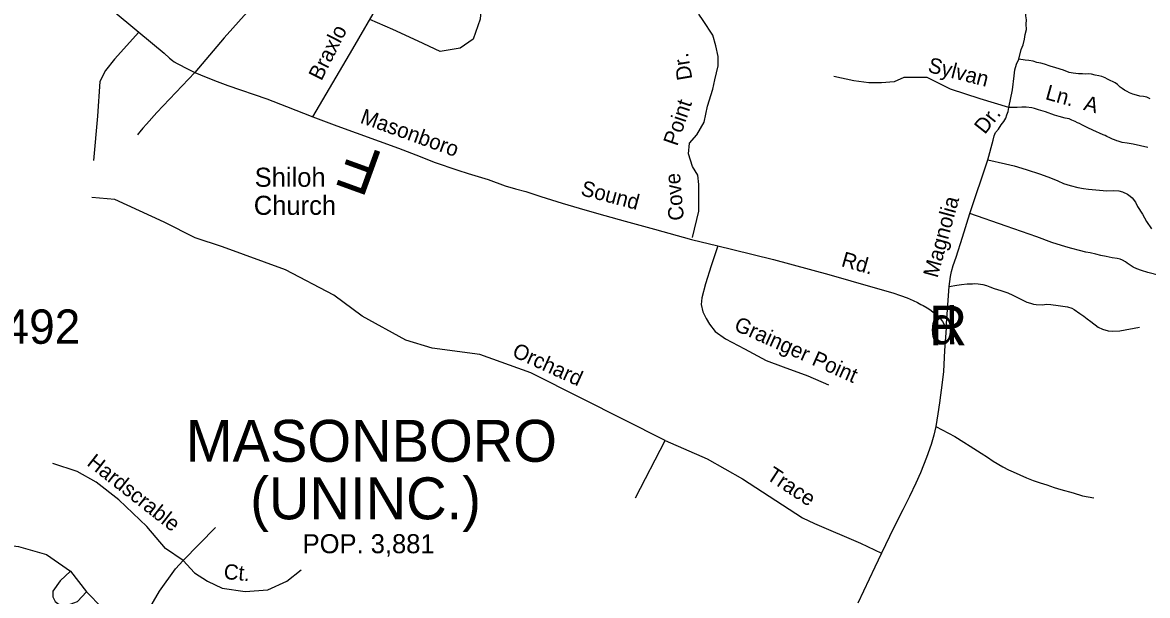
# Model space of a CAD drawing. Extents: x 1945482 to 2853149, y 66427 to 1015778.
# Drawn here: x 2344687 to 2349522, y 157546 to 160011 of the extents above; entities that cross this region are included whole.
import ezdxf

# ---------------------------------------------------------------- set-up
doc = ezdxf.new("R2010")
doc.units = 0
for name, color, linetype in [('Old_Level_10', 7, 'Continuous'), ('Old_Level_22', 7, 'Continuous'), ('Old_Level_35', 7, 'Continuous'), ('Old_Level_8', 7, 'Continuous'), ('Old_Level_9', 7, 'Continuous')]:
    doc.layers.add(name, color=color, linetype=linetype)

msp = doc.modelspace()

# ---------------------------------------------------------------- linework, layer by layer
at = {"layer": 'Old_Level_35'}
for p, q in [((2348758.2, 159189.4), (2348835.4, 159420.5)), ((2348655.9, 158696.9), (2348668.9, 158875.7)), ((2347321.3, 157967.3), (2347448.4, 158213.1))]:
    msp.add_line(p, q, dxfattribs=at)
for points in [[(2345934.8, 159605.7), (2346106.9, 159898), (2346219.1, 160093), (2346307.7, 160297), (2346414.1, 160515.6), (2346514.5, 160663.4), (2346603.1, 160766.9), (2346662.1, 160784.6), (2346718.3, 160772.8), (2346789.1, 160746.2), (2346827.5, 160695.9), (2346845.3, 160630.9), (2346839.3, 160551.1), (2346795, 160465.4), (2346759.6, 160385.6), (2346694.6, 160258.5), (2346662.1, 160140.3), (2346653.3, 160025.1), (2346623.8, 159939.4), (2346567.6, 159900.9), (2346482, 159886.2), (2346387.5, 159930.5), (2346278.2, 159980.7), (2346179.6, 160024.3)], [(2346049.7, 160494.5), (2345857.8, 160285), (2345714.1, 160125.1), (2345553.2, 159944.8), (2345427.1, 159795.7)], [(2348968.2, 159853.8), (2348978.4, 159894.2), (2348987.8, 159914.6), (2348992.7, 159938.8), (2348995.9, 159958.9), (2349001.2, 159981.1), (2349000.4, 160003.1), (2349001.6, 160023.1), (2348999, 160039.1), (2348998.3, 160055.2), (2348995.6, 160064.9), (2348991.2, 160076.9), (2348982.6, 160094.6), (2348969.6, 160118), (2348952.9, 160141.3), (2348938, 160160.8), (2348929.2, 160176.5), (2348918.6, 160196.1), (2348909.9, 160215.8), (2348904.9, 160235.6), (2348904.2, 160251.3), (2348903.3, 160275.3), (2348901.9, 160309.3), (2348897.9, 160361.4)], [(2345068.1, 160067.7), (2345186.8, 159969.1), (2345295.9, 159878.5), (2345318.7, 159857.4), (2345330.9, 159848), (2345339.3, 159842.1), (2345351.4, 159834.7), (2345365.8, 159827.4), (2345384.2, 159818), (2345427.1, 159795.7), (2345475.9, 159775.6), (2345494.2, 159768.5), (2345512.5, 159761), (2345569.2, 159739.3), (2345737.5, 159682), (2345820.9, 159649.1), (2345934.8, 159605.7), (2346038.5, 159565.9), (2346302.2, 159470.3), (2346395.9, 159433.9), (2346456.6, 159410.4), (2346558, 159376.4), (2346602.6, 159362), (2346687.6, 159335.5), (2346760.9, 159308.2), (2346805.4, 159295.9), (2346849.8, 159283.9), (2346862.7, 159279.6), (2346914.7, 159262.5), (2347005.7, 159233.9), (2347103, 159205.9), (2347190, 159181.1), (2347277, 159156.7), (2347402.4, 159121.6), (2347562.3, 159078), (2347675.8, 159050.4)], [(2347566.7, 159085.8), (2347594, 159199.7), (2347594, 159254.4), (2347594, 159313.6), (2347589.5, 159354.6), (2347566.7, 159391), (2347548.5, 159445.7), (2347553.1, 159491.3), (2347584.9, 159527.7), (2347616.8, 159582.4), (2347630.5, 159650.7), (2347653.2, 159723.6), (2347662.3, 159764.6), (2347676, 159823.9), (2347676, 159864.9), (2347666.9, 159910.4), (2347653.2, 159956), (2347612.3, 160019.8), (2347594, 160047.1)], [(2345186.8, 159969.1), (2345082.9, 159853), (2345043.8, 159804), (2345019.3, 159757.4), (2345009.5, 159608), (2344992.4, 159416.9)], [(2348926.2, 159646), (2348941.3, 159720.8), (2348949.1, 159781.1), (2348952, 159807.2), (2348958.9, 159831.4), (2348968.2, 159853.8)], [(2349533.3, 159682.2), (2349518.9, 159689.5), (2349504.6, 159692.8), (2349488.5, 159694.2), (2349474.6, 159697.9), (2349458.3, 159703.2), (2349444, 159708.5), (2349433.9, 159714.3), (2349423.5, 159719.8), (2349413.4, 159727.3), (2349404.9, 159732.9), (2349392.6, 159744.5), (2349382.2, 159752), (2349374.1, 159755.9), (2349361.8, 159761.4), (2349349.8, 159766.8), (2349339.3, 159772.6), (2349325.4, 159778), (2349313.1, 159781.4), (2349296.9, 159784.7), (2349281, 159788), (2349268.8, 159789.5), (2349256.6, 159789), (2349242.8, 159790.8), (2349224.8, 159790.1), (2349202.7, 159793.1), (2349184.5, 159796.4), (2349160.2, 159805.2), (2349127.6, 159816.1), (2349103.3, 159823), (2349079, 159832.2), (2349062.8, 159835.5), (2349046.6, 159838.8), (2349030.6, 159844.4), (2349012.4, 159847.6), (2348996.3, 159849), (2348968.2, 159853.8)], [(2345427.1, 159795.7), (2345264, 159623.2), (2345219.6, 159573.5), (2345204.5, 159556.8), (2345191.1, 159540.2), (2345183.5, 159532), (2345181.7, 159528.2)], [(2348926.2, 159646), (2348802.1, 159682.6), (2348674.6, 159723.6), (2348574.5, 159773.8), (2348474.4, 159773.8), (2348433.4, 159755.5), (2348378.8, 159751), (2348324.2, 159751), (2348260.4, 159760.1), (2348173.9, 159778.3)], [(2348835.4, 159420.5), (2348857.9, 159505.4), (2348863.1, 159523.4), (2348868.5, 159537.7), (2348882, 159552.3), (2348893.4, 159570.8), (2348904.7, 159585.1), (2348912.3, 159599.5), (2348917.6, 159613.8), (2348923, 159627.8), (2348926.2, 159646)], [(2349523.5, 159473.7), (2349460.9, 159487.3), (2349434.5, 159492.2), (2349412.4, 159495.2), (2349396.4, 159500.5), (2349390.1, 159502.2), (2349380.1, 159506.1), (2349371.7, 159509.7), (2349359.7, 159515.1), (2349347.4, 159520.5), (2349339.3, 159524.5), (2349331.3, 159528.1), (2349286.2, 159548.3), (2349265.8, 159557.4), (2349253.8, 159563.1), (2349239.4, 159570.4), (2349229.3, 159575.9), (2349221, 159579.5), (2349210.9, 159585.4), (2349196.6, 159590.7), (2349184.5, 159596.2), (2349168.3, 159599.8), (2349142.1, 159606.6), (2349121.9, 159611.7), (2349083.2, 159626.3), (2349052.7, 159634.9), (2349036.7, 159640.5), (2349024.4, 159644), (2349000.4, 159647), (2348982.3, 159646.2), (2348962.3, 159645.5), (2348926.2, 159646)], [(2348835.4, 159420.5), (2348911.9, 159403.5), (2348948.3, 159394.8), (2349000.8, 159378.8), (2349061.6, 159359.2), (2349104.3, 159342.9), (2349136.9, 159330.4), (2349161.4, 159319.2), (2349189.6, 159310.5), (2349222.1, 159301.6), (2349246.3, 159296.6), (2349268.4, 159293.6), (2349346.8, 159286.5), (2349376.6, 159287.7), (2349398.6, 159286.6), (2349414.8, 159283.3), (2349435.3, 159272), (2349447.7, 159264.6), (2349455.9, 159257), (2349470.8, 159237.6), (2349479.4, 159219.9), (2349500.7, 159186.6), (2349518, 159155.4), (2349539.3, 159124.1)], [(2347448.4, 158213.1), (2347091.4, 158394), (2346871.7, 158504), (2346652.1, 158582.5), (2346448.1, 158609.9), (2346334.3, 158645.3), (2346146, 158747.3), (2346024.4, 158837.6), (2345816.5, 158947.5), (2345546.6, 159045.7), (2345428.9, 159084.9), (2345295.5, 159151.7), (2345083.7, 159249.8), (2344985.6, 159257.7)], [(2348668.9, 158875.7), (2348675.1, 158917.9), (2348680.1, 158940.1), (2348687.3, 158966.3), (2348699.7, 159001), (2348726.4, 159088), (2348758.2, 159189.4)], [(2349573.2, 158923.3), (2349522.8, 158935.4), (2349496.2, 158944.2), (2349475.9, 158951.6), (2349459.8, 158958.8), (2349434.9, 158975.9), (2349426.8, 158981.5), (2349414.7, 158989.2), (2349404.3, 158992.7), (2349392.1, 158996.2), (2349370, 158999.2), (2349343.8, 159004.5), (2349321.6, 159009.5), (2349299.4, 159014.5), (2349275.3, 159019.8), (2349257.1, 159023), (2349228.9, 159029.8), (2349196.4, 159038.7), (2349170.2, 159045.5), (2349111.3, 159065.2), (2349046.4, 159088.5), (2348914.6, 159135.5), (2348758.2, 159189.4)], [(2347675.8, 159050.4), (2347647.2, 158964.4), (2347622.1, 158887.2), (2347607.1, 158826.3), (2347603.5, 158798), (2347610.6, 158766.3), (2347624.7, 158738), (2347638.8, 158713.3), (2347663.5, 158681.5), (2347708.5, 158650.6), (2347790.5, 158607.4), (2347882.3, 158557.9), (2347956.4, 158529.7), (2348062.2, 158490.8), (2348150.4, 158452)], [(2347675.8, 159050.4), (2347740, 159034.9), (2347914, 158991.9), (2348152.5, 158927.1), (2348340.8, 158872.5), (2348427.7, 158848.1), (2348460, 158837.2), (2348488.6, 158826.5), (2348515, 158815.4), (2348533.4, 158806.3), (2348547.8, 158798.7), (2348557.9, 158793.2), (2348574.4, 158784), (2348586.5, 158776.2), (2348599, 158766.9), (2348611.5, 158757.2), (2348621.7, 158747.8), (2348632.4, 158736), (2348640.7, 158724.6), (2348655.9, 158696.9), (2348649.5, 158600.8), (2348645.2, 158510.4), (2348638.9, 158462.2), (2348628.6, 158375.8), (2348620.3, 158327.6), (2348612.6, 158273.1), (2348603.9, 158236.7), (2348591.7, 158196.2), (2348571.6, 158139.6), (2348546.3, 158074.6), (2348526.1, 158029.5), (2348498.5, 157972.6), (2348470.5, 157915.4), (2348429.7, 157835.6), (2348378.8, 157728.2), (2348350.3, 157668.4), (2348276.4, 157513.5)], [(2348668.9, 158875.7), (2348702.5, 158880.9), (2348722.4, 158883.7), (2348746.2, 158886.6), (2348760.3, 158887.2), (2348770.1, 158887.6), (2348780.3, 158888), (2348794.5, 158886.5), (2348814.6, 158883.4), (2348830.5, 158880.1), (2348844.8, 158874.4), (2348863.2, 158867.3), (2348891.4, 158858.2), (2348922, 158847.6), (2348942.4, 158838.2), (2348968.9, 158825.5), (2348982.9, 158817.9), (2349003.3, 158808.8), (2349019.6, 158803.6), (2349031.9, 158799.8), (2349043.8, 158798.3), (2349070.1, 158797.3), (2349087.7, 158800), (2349105.8, 158798.8), (2349138.1, 158794.1), (2349158.3, 158791), (2349178.4, 158787.9), (2349196.7, 158782.3), (2349206.8, 158776.8), (2349231.4, 158759.8), (2349247.9, 158748.6), (2349262.5, 158737), (2349279, 158725.5), (2349309.9, 158700.8), (2349328.3, 158691.7), (2349352.5, 158684.5), (2349370.6, 158683.2), (2349402.4, 158684.5), (2349487.8, 158700)], [(2348612.6, 158273.1), (2348694.4, 158230.4), (2348733.1, 158205.7), (2348760, 158189), (2348807.2, 158158.7), (2348833.8, 158141.7), (2348858.4, 158124.7), (2348899.4, 158100.4), (2348923.9, 158087.2), (2348944.3, 158078.2), (2349001.4, 158052.5), (2349029.8, 158041.5), (2349060.4, 158030.6), (2349088.6, 158021.9), (2349121.2, 158011), (2349149.5, 158002.3), (2349201.9, 157988.3), (2349242.4, 157975.8), (2349291, 157965.9)], [(2347448.4, 158213.1), (2347629.6, 158134.5), (2347781.6, 158048.5), (2348039.2, 157880.1), (2348091, 157856.6), (2348288.7, 157771.8), (2348378.8, 157728.2)], [(2345378, 157696.4), (2345300.9, 157749.2), (2345221.7, 157843.9), (2345100.6, 157958.4), (2345003.8, 158033.3), (2344922.4, 158079.6), (2344816.7, 158114.8)], [(2345276.1, 157565.4), (2345345, 157661.1), (2345378, 157696.4), (2345516.6, 157839.5)], [(2344345.4, 157787.9), (2344516.4, 157777.7), (2344670.4, 157757.1), (2344790.2, 157722.9), (2344892.8, 157651), (2344848.3, 157609.9), (2344817.5, 157565.4), (2344817.5, 157541.4), (2344827.8, 157520.9), (2344844.9, 157507.2), (2344875.7, 157503.8), (2344923.6, 157520.9), (2344961.3, 157562), (2345029.7, 157493.5), (2345101.5, 157411.3), (2345163.1, 157370.2), (2345276.1, 157565.4)], [(2345378, 157696.4), (2345426.4, 157643.5), (2345481.4, 157608.3), (2345545.2, 157577.4), (2345644.3, 157564.2), (2345741.1, 157570.8), (2345822.6, 157608.3), (2345884.2, 157656.7)], [(2344892.8, 157651), (2344961.3, 157562)]]:
    msp.add_lwpolyline(points, dxfattribs=at)

# ---------------------------------------------------------------- texts
at = {"layer": 'Old_Level_10'}
for s, height, rotation, p in [('Braxlo', 65.62, 63.2995, (2345971.6, 159756.8)), ('Dr.', 65.62, 99.6047, (2347566.1, 159768.4)), ('Sylvan', 65.62, 345.6858, (2348574.1, 159799.1)), ('Ln.  A', 65.62, 344.3785, (2349079.1, 159681.8)), ('Point', 65.62, 71.3199, (2347500.9, 159476.4)), ('Masonboro', 65.62, 340.2127, (2346134.2, 159580.4)), ('Dr.', 65.62, 51.667, (2348822.8, 159526.8)), ('Cove', 65.62, 95.0572, (2347530.1, 159161.8)), ('Sound', 65.62, 345.1864, (2347082.4, 159269.3)), ('Magnolia', 65.62, 74.7521, (2348619.3, 158909.4)), ('Rd.', 65.62, 344.0977, (2348202.1, 158963.7)), ('Grainger Point', 65.617, 336.0225, (2347740.5, 158689.3)), ('Orchard', 65.62, 335.5433, (2346786.8, 158576.4)), ('Hardscrable', 65.617, 321.8427, (2344959.6, 158109.7)), ('Trace', 65.62, 326.8041, (2347879.7, 158049.9)), ('Ct.', 65.62, 354.7825, (2345549.7, 157618))]:
    msp.add_text(s, height=height, rotation=rotation, dxfattribs=at).set_placement(p)
at = {"layer": 'Old_Level_22'}
msp.add_text('F', height=196.8, rotation=160.0793, dxfattribs=at).set_placement((2346244.4, 159447.6))
for s, p in [('Shiloh', (2345684.7, 159304.4)), ('Church', (2345680.9, 159183.7))]:
    msp.add_text(s, height=82.02, dxfattribs=at).set_placement(p)
at = {"layer": 'Old_Level_8'}
msp.add_text('1492', height=147.64, dxfattribs=at).set_placement((2344496, 158629.1))
at = {"layer": 'Old_Level_9'}
for s, height, p in [('d', 160.8, (2348585.7, 158627.3)), ('R', 170.6, (2348582.2, 158622.4)), ('MASONBORO', 180.45, (2345388.5, 158121.6)), ('(UNINC.)', 180.45, (2345665.5, 157874.2)), ('POP. 3,881', 82.02, (2345890.9, 157728.3))]:
    msp.add_text(s, height=height, dxfattribs=at).set_placement(p)

doc.saveas('drawing.dxf')
